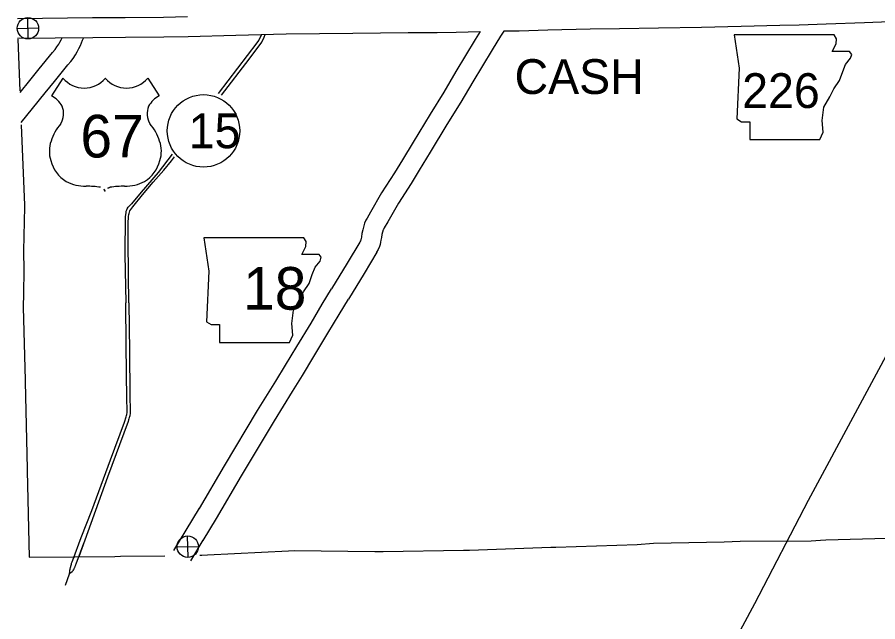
# Model space of a CAD drawing. Extents: x 1671357 to 13005564, y 567358 to 14261451.
# Drawn here: x 12758285.691 to 12758287.115, y 14259952.33 to 14259953.33 of the extents above; entities that cross this region are included whole.
import ezdxf

# ---------------------------------------------------------------- set-up
doc = ezdxf.new("R2010")
doc.units = 0
for name, color, linetype in [('10', 7, 'Continuous'), ('15', 7, 'Continuous'), ('2', 7, 'Continuous'), ('21', 7, 'Continuous'), ('22', 7, 'Continuous'), ('40', 7, 'Continuous'), ('6', 7, 'Continuous'), ('9', 7, 'Continuous'), ('Default', 7, 'Continuous')]:
    doc.layers.add(name, color=color, linetype=linetype)

msp = doc.modelspace()

# ---------------------------------------------------------------- linework, layer by layer
at = {"layer": '10'}
for points in [[(12758285.6918, 14259953.3277), (12758285.8161, 14259953.329), (12758285.8703, 14259953.3294), (12758285.9334, 14259953.3298), (12758285.9733, 14259953.3306)], [(12758286.4963, 14259953.3069), (12758286.5215, 14259953.3073), (12758286.5691, 14259953.3086), (12758286.639, 14259953.3104), (12758286.6874, 14259953.3112), (12758286.7521, 14259953.3121), (12758286.8231, 14259953.3131), (12758286.8889, 14259953.3148), (12758286.9529, 14259953.3166), (12758286.9848, 14259953.3173)], [(12758286.985, 14259953.3173), (12758287.0297, 14259953.3187), (12758287.0929, 14259953.3207), (12758287.1629, 14259953.3234)], [(12758285.6921, 14259953.2951), (12758285.8164, 14259953.2963), (12758285.8705, 14259953.2967), (12758285.9338, 14259953.2971), (12758285.974, 14259953.2979)], [(12758285.9741, 14259953.2979), (12758286.0529, 14259953.3002), (12758286.1361, 14259953.3021), (12758286.2467, 14259953.3033), (12758286.3382, 14259953.3042), (12758286.386, 14259953.3045), (12758286.4174, 14259953.3048), (12758286.457, 14259953.3059)], [(12758286.457, 14259953.3058), (12758286.4491, 14259953.2929), (12758286.417, 14259953.2396), (12758286.3971, 14259953.2059), (12758286.3744, 14259953.1691), (12758286.3465, 14259953.1231), (12758286.3285, 14259953.0935), (12758286.3153, 14259953.0722), (12758286.2942, 14259953.039), (12758286.276, 14259953.0074), (12758286.2702, 14259952.9973), (12758286.2682, 14259952.9939), (12758286.266, 14259952.9891), (12758286.263, 14259952.9781), (12758286.2617, 14259952.9717), (12758286.2608, 14259952.9662), (12758286.2602, 14259952.9633), (12758286.26, 14259952.9621), (12758286.2598, 14259952.9616), (12758286.2592, 14259952.9598), (12758286.2582, 14259952.9582)], [(12758286.4961, 14259953.3068), (12758286.4907, 14259953.2982), (12758286.477, 14259953.2759), (12758286.445, 14259953.2229), (12758286.4251, 14259953.1891), (12758286.4022, 14259953.152), (12758286.3744, 14259953.1062), (12758286.3564, 14259953.0765), (12758286.343, 14259953.0548), (12758286.3222, 14259953.022), (12758286.3043, 14259952.991), (12758286.2985, 14259952.9811), (12758286.2972, 14259952.9788), (12758286.2968, 14259952.9778), (12758286.2948, 14259952.9705), (12758286.2938, 14259952.9656), (12758286.293, 14259952.9607), (12758286.2924, 14259952.9574), (12758286.2917, 14259952.9539), (12758286.2907, 14259952.9507), (12758286.2886, 14259952.9453), (12758286.2859, 14259952.9409)], [(12758286.2579, 14259952.9578), (12758286.2374, 14259952.9228), (12758286.2114, 14259952.8805)], [(12758286.2861, 14259952.9413), (12758286.2654, 14259952.9059), (12758286.2393, 14259952.8634)], [(12758285.993, 14259952.5172), (12758286.0343, 14259952.5876), (12758286.0891, 14259952.6793), (12758286.1191, 14259952.7278), (12758286.1352, 14259952.7543), (12758286.1541, 14259952.7853), (12758286.1775, 14259952.8239), (12758286.1961, 14259952.855), (12758286.2114, 14259952.8804)], [(12758286.0212, 14259952.5007), (12758286.0624, 14259952.571), (12758286.117, 14259952.6623), (12758286.147, 14259952.7107), (12758286.1631, 14259952.7373), (12758286.182, 14259952.7684), (12758286.2055, 14259952.807), (12758286.2241, 14259952.8382), (12758286.2394, 14259952.8635)], [(12758285.9711, 14259952.4816), (12758285.9932, 14259952.5175)], [(12758285.999, 14259952.4645), (12758286.021, 14259952.5004)], [(12758285.9506, 14259952.4475), (12758285.971, 14259952.4814)], [(12758285.9786, 14259952.4306), (12758285.999, 14259952.4646)]]:
    msp.add_lwpolyline(points, dxfattribs=at)
at = {"layer": '15'}
for points in [[(12758285.6961, 14259953.2051), (12758285.7124, 14259953.2252), (12758285.7279, 14259953.2441), (12758285.75, 14259953.2712), (12758285.7542, 14259953.2764), (12758285.7571, 14259953.2804), (12758285.7601, 14259953.2848), (12758285.7622, 14259953.2884), (12758285.7643, 14259953.2924), (12758285.7659, 14259953.2958)], [(12758285.6979, 14259953.1557), (12758285.7165, 14259953.1784), (12758285.7378, 14259953.2046), (12758285.7532, 14259953.2235), (12758285.7754, 14259953.2506), (12758285.7801, 14259953.2565), (12758285.7839, 14259953.2616), (12758285.7878, 14259953.2675), (12758285.7907, 14259953.2724), (12758285.7935, 14259953.2778), (12758285.796, 14259953.2831), (12758285.7996, 14259953.2917), (12758285.8014, 14259953.2961)]]:
    msp.add_lwpolyline(points, dxfattribs=at)
at = {"layer": '2'}
for points in [[(12758285.6927, 14259953.2931), (12758285.696, 14259953.208)], [(12758285.6981, 14259953.1517), (12758285.7033, 14259953.0189), (12758285.7035, 14259953.0158), (12758285.7016, 14259952.9434), (12758285.7025, 14259952.9107), (12758285.7016, 14259952.8735), (12758285.7016, 14259952.8726), (12758285.7014, 14259952.8502)], [(12758285.7014, 14259952.8502), (12758285.7044, 14259952.7296), (12758285.7044, 14259952.7268), (12758285.7081, 14259952.5826), (12758285.7082, 14259952.5797), (12758285.7114, 14259952.4366)], [(12758286.0062, 14259952.4405), (12758286.1402, 14259952.447), (12758286.1498, 14259952.4476), (12758286.2832, 14259952.4462), (12758286.2968, 14259952.446), (12758286.4295, 14259952.4481), (12758286.4397, 14259952.4485), (12758286.5741, 14259952.4533), (12758286.5823, 14259952.453), (12758286.7169, 14259952.4577), (12758286.7438, 14259952.4598), (12758286.8609, 14259952.4622), (12758286.8871, 14259952.463), (12758287.0048, 14259952.4639), (12758287.0201, 14259952.4646)], [(12758287.0201, 14259952.4646), (12758287.0288, 14259952.4651), (12758287.1504, 14259952.4687), (12758287.1707, 14259952.4691), (12758287.1847, 14259952.4695)], [(12758285.7114, 14259952.4366), (12758285.7867, 14259952.4373)], [(12758285.7867, 14259952.4373), (12758285.8527, 14259952.438), (12758285.8623, 14259952.4382), (12758285.9356, 14259952.4388)], [(12758285.9937, 14259952.44), (12758285.9968, 14259952.4402), (12758286.0062, 14259952.4405)]]:
    msp.add_lwpolyline(points, dxfattribs=at)
at = {"layer": '21'}
for points in [[(12758286.8773, 14259953.3005), (12758286.8856, 14259953.2452), (12758286.8819, 14259953.1614), (12758286.8893, 14259953.1568), (12758286.9031, 14259953.1568), (12758286.9031, 14259953.1273), (12758287.0192, 14259953.1273), (12758287.0247, 14259953.1393), (12758287.0229, 14259953.1586), (12758287.0256, 14259953.1807), (12758287.0358, 14259953.1982), (12758287.0422, 14259953.2111), (12758287.0514, 14259953.225), (12758287.057, 14259953.2397), (12758287.0616, 14259953.2517), (12758287.0699, 14259953.2618), (12758287.0717, 14259953.2682), (12758287.068, 14259953.2729), (12758287.0395, 14259953.2729), (12758287.0459, 14259953.2858), (12758287.0468, 14259953.294), (12758287.043, 14259953.3004)], [(12758286, 14259952.965), (12758286.0083, 14259952.9098), (12758286.0046, 14259952.8259), (12758286.012, 14259952.8213), (12758286.0258, 14259952.8213), (12758286.0258, 14259952.7918), (12758286.1419, 14259952.7918), (12758286.1474, 14259952.8038), (12758286.1456, 14259952.8232), (12758286.1483, 14259952.8453), (12758286.1585, 14259952.8628), (12758286.1649, 14259952.8757), (12758286.1741, 14259952.8895), (12758286.1796, 14259952.9042), (12758286.1843, 14259952.9162), (12758286.1925, 14259952.9263), (12758286.1944, 14259952.9328), (12758286.1907, 14259952.9374), (12758286.1621, 14259952.9374), (12758286.1686, 14259952.9503), (12758286.1695, 14259952.9586), (12758286.1657, 14259952.965)]]:
    msp.add_lwpolyline(points, close=True, dxfattribs=at)
at = {"layer": '22'}
for p, q in [((12758285.7672, 14259953.2289), (12758285.7483, 14259953.1998)), ((12758285.9073, 14259953.2289), (12758285.9262, 14259953.1998))]:
    msp.add_line(p, q, dxfattribs=at)
for centre, radius, start, end in [((12758285.8023, 14259953.2584), 0.0459, 220.075, 319.6701), ((12758285.8722, 14259953.2584), 0.0459, 220.3299, 319.925), ((12758285.7237, 14259953.1574), 0.049, 30.7809, 59.9883), ((12758285.9508, 14259953.1574), 0.049, 120.0117, 149.2191), ((12758285.7345, 14259953.1704), 0.0336, 328.8105, 21.2108), ((12758285.94, 14259953.1704), 0.0336, 158.7892, 211.1895), ((12758285.8223, 14259953.1015), 0.0783, 138.9565, 162.6913), ((12758285.8522, 14259953.1015), 0.0783, 17.3087, 41.0435), ((12758285.7964, 14259953.108), 0.0518, 160.9576, 197.3819), ((12758285.8781, 14259953.108), 0.0518, 342.6181, 19.0424), ((12758285.8048, 14259953.1081), 0.0599, 195.1074, 237.1312), ((12758285.8697, 14259953.1081), 0.0599, 302.8688, 344.8926), ((12758285.806, 14259953.127), 0.0769, 244.0771, 269.5779), ((12758285.8686, 14259953.127), 0.0769, 270.4221, 295.9229), ((12758285.8077, 14259952.9092), 0.1408, 81.1942, 90.9539), ((12758285.8253, 14259953.0355), 0.0135, 28.0342, 72.9864), ((12758285.8492, 14259953.0355), 0.0135, 107.0136, 151.9658), ((12758285.8668, 14259952.9092), 0.1408, 89.0461, 98.8058)]:
    msp.add_arc(centre, radius, start, end, dxfattribs=at)
at = {"layer": '40'}
for p, q in [((12758285.7096, 14259953.2937), (12758285.7088, 14259953.3291)), ((12758285.6915, 14259953.311), (12758285.7269, 14259953.3118)), ((12758285.9741, 14259952.4364), (12758285.9732, 14259952.4718)), ((12758285.9559, 14259952.4537), (12758285.9914, 14259952.4545))]:
    msp.add_line(p, q, dxfattribs=at)
for centre, radius in [((12758285.7092, 14259953.3114), 0.0177), ((12758285.9996, 14259953.1417), 0.0599), ((12758285.9736, 14259952.4541), 0.0177)]:
    msp.add_circle(centre, radius, dxfattribs=at)
at = {"layer": '9'}
for points in [[(12758286.0243, 14259953.2032), (12758286.0721, 14259953.2665), (12758286.0885, 14259953.2872), (12758286.0911, 14259953.2913), (12758286.0954, 14259953.3006)], [(12758286.0296, 14259953.2006), (12758286.0749, 14259953.2603), (12758286.0962, 14259953.2882), (12758286.0997, 14259953.2964), (12758286.1016, 14259953.301)], [(12758285.9477, 14259953.1031), (12758285.9244, 14259953.073), (12758285.8964, 14259953.0404), (12758285.8804, 14259953.0212), (12758285.8752, 14259953.0154)], [(12758285.878, 14259953.0094), (12758285.8825, 14259953.0163), (12758285.8986, 14259953.0358), (12758285.9164, 14259953.0566), (12758285.9338, 14259953.0768), (12758285.9464, 14259953.0921), (12758285.9516, 14259953.0988)], [(12758285.8727, 14259953.0116), (12758285.8713, 14259953.0083), (12758285.871, 14259953.0063), (12758285.8704, 14259953.0034), (12758285.8699, 14259952.9994), (12758285.8696, 14259952.9374), (12758285.871, 14259952.8575)], [(12758285.8727, 14259953.0116), (12758285.8734, 14259953.0129), (12758285.8752, 14259953.0154)], [(12758285.8761, 14259952.8572), (12758285.8758, 14259952.903), (12758285.8748, 14259952.9618), (12758285.8748, 14259952.9887), (12758285.8754, 14259953.0001), (12758285.8761, 14259953.0032)], [(12758285.8761, 14259953.0032), (12758285.8764, 14259953.005), (12758285.877, 14259953.0072), (12758285.878, 14259953.0094)], [(12758285.8761, 14259952.8572), (12758285.877, 14259952.777), (12758285.8777, 14259952.7055), (12758285.8781, 14259952.6772), (12758285.8781, 14259952.6735), (12758285.8779, 14259952.6714), (12758285.8777, 14259952.6703), (12758285.8773, 14259952.6687), (12758285.8767, 14259952.6674), (12758285.8762, 14259952.6655), (12758285.8758, 14259952.6636), (12758285.8748, 14259952.6613), (12758285.8409, 14259952.5692), (12758285.7936, 14259952.4374)], [(12758285.7972, 14259952.469), (12758285.8147, 14259952.5138), (12758285.8457, 14259952.5977), (12758285.8687, 14259952.6599), (12758285.8717, 14259952.6685), (12758285.8725, 14259952.6711), (12758285.8728, 14259952.6725), (12758285.8733, 14259952.6761), (12758285.8732, 14259952.681), (12758285.8729, 14259952.6974), (12758285.8717, 14259952.7871), (12758285.871, 14259952.8575)], [(12758285.7715, 14259952.3904), (12758285.7782, 14259952.4093), (12758285.7782, 14259952.4109), (12758285.7783, 14259952.4117), (12758285.7785, 14259952.4133), (12758285.7785, 14259952.4142), (12758285.7786, 14259952.4152), (12758285.7788, 14259952.417), (12758285.7795, 14259952.4197), (12758285.78, 14259952.421), (12758285.7802, 14259952.4219), (12758285.7805, 14259952.4233), (12758285.781, 14259952.4249), (12758285.7815, 14259952.4268), (12758285.7818, 14259952.4277), (12758285.7822, 14259952.4291), (12758285.7834, 14259952.4316), (12758285.7972, 14259952.469)], [(12758285.7782, 14259952.4093), (12758285.7785, 14259952.4098), (12758285.7787, 14259952.4099), (12758285.7788, 14259952.41), (12758285.7789, 14259952.4102), (12758285.779, 14259952.4103), (12758285.7792, 14259952.4105), (12758285.7794, 14259952.4107), (12758285.7798, 14259952.411), (12758285.7801, 14259952.4113), (12758285.7806, 14259952.4115), (12758285.7809, 14259952.4118), (12758285.7814, 14259952.4121), (12758285.7821, 14259952.4125), (12758285.7826, 14259952.413), (12758285.7827, 14259952.4131), (12758285.7831, 14259952.4135), (12758285.7835, 14259952.414), (12758285.7841, 14259952.4149), (12758285.7844, 14259952.4154), (12758285.7848, 14259952.4161), (12758285.785, 14259952.4165), (12758285.7854, 14259952.4172), (12758285.7859, 14259952.4181), (12758285.787, 14259952.42), (12758285.7873, 14259952.4207), (12758285.7875, 14259952.4213), (12758285.7876, 14259952.4217), (12758285.7879, 14259952.4229), (12758285.7882, 14259952.4238), (12758285.7886, 14259952.4248), (12758285.7888, 14259952.4254), (12758285.8017, 14259952.46)], [(12758285.7782, 14259952.4093), (12758285.7785, 14259952.4098), (12758285.7787, 14259952.4099), (12758285.7788, 14259952.41), (12758285.7789, 14259952.4102), (12758285.779, 14259952.4103), (12758285.7792, 14259952.4105), (12758285.7794, 14259952.4107), (12758285.7798, 14259952.411), (12758285.7801, 14259952.4113), (12758285.7806, 14259952.4115), (12758285.7809, 14259952.4118), (12758285.7814, 14259952.4121), (12758285.7821, 14259952.4125), (12758285.7826, 14259952.413), (12758285.7827, 14259952.4131), (12758285.7831, 14259952.4135), (12758285.7835, 14259952.414), (12758285.7841, 14259952.4149), (12758285.7844, 14259952.4154), (12758285.7848, 14259952.4161), (12758285.785, 14259952.4165), (12758285.7854, 14259952.4172), (12758285.7859, 14259952.4181), (12758285.787, 14259952.42), (12758285.7873, 14259952.4207), (12758285.7875, 14259952.4213), (12758285.7876, 14259952.4217), (12758285.7879, 14259952.4229), (12758285.7882, 14259952.4238), (12758285.7886, 14259952.4248), (12758285.7888, 14259952.4254), (12758285.8017, 14259952.46)]]:
    msp.add_lwpolyline(points, dxfattribs=at)
at = {"layer": 'Default'}
msp.add_lwpolyline([(12758287.163, 14259952.8336), (12758287, 14259952.5306), (12758286.911, 14259952.3596), (12758286.7, 14259951.9666)], dxfattribs=at)

# ---------------------------------------------------------------- texts
at = {"layer": '21'}
for s, height, p in [('226', 0.0575, (12758286.8906, 14259953.1795)), ('18', 0.07044, (12758286.065, 14259952.846))]:
    msp.add_text(s, height=height, dxfattribs=at).set_placement(p)
at = {"layer": '22'}
msp.add_text('67', height=0.07044, dxfattribs=at).set_placement((12758285.796, 14259953.0977))
at = {"layer": '40'}
msp.add_text('15', height=0.0575, dxfattribs=at).set_placement((12758285.9751, 14259953.113))
at = {"layer": '6'}
msp.add_text('CASH', height=0.0575, dxfattribs=at).set_placement((12758286.5141, 14259953.2027))

doc.saveas('drawing.dxf')
